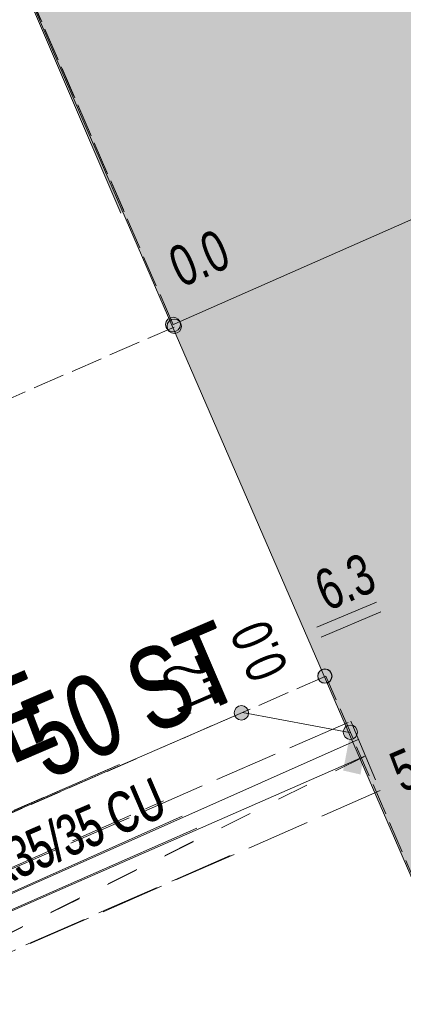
# Model space of a CAD drawing. Header units: metres. Extents: x -740 to 758, y -633 to 854.
# Tile 910 of 1056: x 355.34 to 360.35, y 200.07 to 212.94. Entities that reach past the tile are written whole.
import ezdxf

# ---------------------------------------------------------------- set-up
doc = ezdxf.new("R2010")
doc.units = ezdxf.units.M
doc.header["$MEASUREMENT"] = 0
for name, pattern in [('416_125', [0.5408, 0.416, -0.1248]), ('416_416', [0.832, 0.416, -0.416]), ('832_208', [1.04, 0.832, -0.208])]:
    doc.linetypes.add(name, pattern=pattern)
for name, color, linetype in [('Gas.LOVION', 7, 'Continuous'), ('Grundkarte.LOVION', 7, 'Continuous'), ('Strom.LOVION', 7, 'Continuous'), ('StromBemass.LOVION', 7, 'Continuous'), ('Wasser.LOVION', 7, 'Continuous')]:
    doc.layers.add(name, color=color, linetype=linetype)
doc.styles.add('ERSTELLTER_STIL_1', font='arial.ttf')

msp = doc.modelspace()

# ---------------------------------------------------------------- hatches: boundary and pattern name
at = {"layer": 'Gas.LOVION', "linetype": 'Continuous', "lineweight": 13}
msp.add_hatch(color=7, dxfattribs=at).paths.add_polyline_path([(359.596, 203.884), (359.915, 203.191), (360.255, 203.342), (359.952, 204.022)])
at = {"layer": 'Grundkarte.LOVION', "linetype": 'Continuous', "lineweight": 18}
for points in [[(356.661, 210.415), (363.449, 218.675), (360.619, 225.255), (351.952, 221.393)], [(357.327, 208.952), (366.025, 212.788), (360.577, 225.289), (357.406, 223.856), (353.127, 218.65)], [(357.327, 208.952), (361.829, 198.575), (369.057, 201.735), (370.56, 202.384), (366.025, 212.788)]]:
    msp.add_hatch(color=9, dxfattribs=at).paths.add_polyline_path(points)
at = {"layer": 'Strom.LOVION', "linetype": 'Continuous', "lineweight": 13}
msp.add_hatch(color=7, dxfattribs=at).paths.add_polyline_path([(359.762, 204.151), (359.566, 203.127), (359.793, 203.075), (359.972, 204.113)])
at = {"layer": 'StromBemass.LOVION', "linetype": 'Continuous', "lineweight": 13}
for points in [[(357.417, 208.898), (357.424, 208.908), (357.43, 208.919), (357.435, 208.93), (357.438, 208.942), (357.439, 208.954), (357.439, 208.966), (357.437, 208.978), (357.434, 208.989), (357.43, 209.001), (357.424, 209.011), (357.417, 209.021), (357.409, 209.03), (357.399, 209.037), (357.389, 209.044), (357.378, 209.049), (357.367, 209.053), (357.355, 209.055), (357.343, 209.056), (357.331, 209.055), (357.319, 209.052), (357.307, 209.049), (357.296, 209.043), (357.286, 209.037), (357.277, 209.029), (357.269, 209.02), (357.261, 209.011), (357.256, 209), (357.251, 208.989), (357.248, 208.977), (357.247, 208.965), (357.247, 208.953), (357.248, 208.941), (357.251, 208.929), (357.256, 208.918), (357.262, 208.907), (357.269, 208.898), (357.277, 208.889), (357.287, 208.881), (357.297, 208.875), (357.308, 208.87), (357.319, 208.866), (357.331, 208.864), (357.343, 208.863), (357.355, 208.864), (357.367, 208.866), (357.379, 208.87), (357.39, 208.875), (357.4, 208.882), (357.409, 208.889)], [(357.433, 208.876), (357.44, 208.885), (357.446, 208.896), (357.45, 208.907), (357.453, 208.918), (357.454, 208.93), (357.454, 208.942), (357.453, 208.954), (357.45, 208.965), (357.445, 208.976), (357.44, 208.986), (357.433, 208.996), (357.425, 209.005), (357.415, 209.012), (357.405, 209.018), (357.395, 209.023), (357.383, 209.027), (357.372, 209.029), (357.36, 209.03), (357.348, 209.029), (357.337, 209.027), (357.325, 209.023), (357.315, 209.018), (357.305, 209.012), (357.296, 209.004), (357.288, 208.995), (357.281, 208.986), (357.275, 208.975), (357.271, 208.964), (357.268, 208.953), (357.266, 208.941), (357.266, 208.929), (357.268, 208.918), (357.271, 208.906), (357.275, 208.895), (357.281, 208.885), (357.288, 208.875), (357.296, 208.867), (357.305, 208.859), (357.315, 208.853), (357.326, 208.848), (357.337, 208.844), (357.349, 208.842), (357.361, 208.841), (357.372, 208.842), (357.384, 208.844), (357.395, 208.848), (357.406, 208.853), (357.416, 208.86), (357.425, 208.867)], [(359.397, 204.303), (359.404, 204.313), (359.41, 204.323), (359.414, 204.334), (359.417, 204.345), (359.418, 204.357), (359.418, 204.368), (359.417, 204.38), (359.414, 204.391), (359.41, 204.402), (359.404, 204.412), (359.397, 204.422), (359.389, 204.43), (359.38, 204.437), (359.37, 204.444), (359.36, 204.448), (359.349, 204.452), (359.337, 204.454), (359.326, 204.455), (359.314, 204.454), (359.303, 204.452), (359.292, 204.448), (359.281, 204.443), (359.271, 204.437), (359.262, 204.43), (359.254, 204.421), (359.248, 204.412), (359.242, 204.401), (359.238, 204.391), (359.235, 204.379), (359.233, 204.368), (359.234, 204.356), (359.235, 204.345), (359.238, 204.333), (359.242, 204.323), (359.248, 204.312), (359.255, 204.303), (359.263, 204.295), (359.272, 204.287), (359.282, 204.281), (359.292, 204.276), (359.303, 204.272), (359.315, 204.27), (359.326, 204.27), (359.338, 204.27), (359.349, 204.273), (359.36, 204.276), (359.371, 204.281), (359.381, 204.288), (359.39, 204.295)], [(359.402, 204.302), (359.408, 204.311), (359.414, 204.321), (359.418, 204.332), (359.421, 204.344), (359.423, 204.355), (359.423, 204.367), (359.421, 204.379), (359.418, 204.39), (359.414, 204.401), (359.408, 204.411), (359.401, 204.421), (359.393, 204.429), (359.384, 204.437), (359.374, 204.443), (359.364, 204.448), (359.352, 204.451), (359.341, 204.454), (359.329, 204.454), (359.317, 204.453), (359.306, 204.451), (359.295, 204.448), (359.284, 204.443), (359.274, 204.436), (359.265, 204.429), (359.257, 204.42), (359.251, 204.411), (359.245, 204.4), (359.241, 204.389), (359.238, 204.378), (359.236, 204.366), (359.236, 204.355), (359.238, 204.343), (359.241, 204.332), (359.245, 204.321), (359.251, 204.311), (359.258, 204.301), (359.266, 204.293), (359.275, 204.285), (359.285, 204.279), (359.295, 204.274), (359.307, 204.27), (359.318, 204.268), (359.33, 204.268), (359.341, 204.268), (359.353, 204.271), (359.364, 204.274), (359.375, 204.279), (359.385, 204.286), (359.394, 204.293)], [(358.309, 203.821), (358.316, 203.831), (358.321, 203.841), (358.326, 203.852), (358.329, 203.864), (358.33, 203.876), (358.33, 203.888), (358.329, 203.899), (358.326, 203.911), (358.321, 203.922), (358.315, 203.932), (358.308, 203.942), (358.3, 203.95), (358.291, 203.958), (358.281, 203.964), (358.27, 203.969), (358.259, 203.973), (358.247, 203.975), (358.236, 203.976), (358.224, 203.975), (358.212, 203.973), (358.201, 203.969), (358.19, 203.964), (358.18, 203.958), (358.171, 203.95), (358.163, 203.941), (358.156, 203.932), (358.15, 203.921), (358.146, 203.91), (358.143, 203.899), (358.142, 203.887), (358.142, 203.875), (358.143, 203.863), (358.146, 203.852), (358.151, 203.841), (358.156, 203.83), (358.163, 203.821), (358.172, 203.812), (358.181, 203.805), (358.191, 203.798), (358.201, 203.793), (358.213, 203.79), (358.224, 203.788), (358.236, 203.787), (358.248, 203.788), (358.26, 203.79), (358.271, 203.794), (358.282, 203.799), (358.292, 203.805), (358.301, 203.813)], [(358.309, 203.821), (358.316, 203.831), (358.321, 203.841), (358.326, 203.852), (358.329, 203.864), (358.33, 203.876), (358.33, 203.888), (358.329, 203.899), (358.326, 203.911), (358.321, 203.922), (358.315, 203.932), (358.308, 203.942), (358.3, 203.95), (358.291, 203.958), (358.281, 203.964), (358.27, 203.969), (358.259, 203.973), (358.247, 203.975), (358.236, 203.976), (358.224, 203.975), (358.212, 203.973), (358.201, 203.969), (358.19, 203.964), (358.18, 203.958), (358.171, 203.95), (358.163, 203.941), (358.156, 203.932), (358.15, 203.921), (358.146, 203.91), (358.143, 203.899), (358.142, 203.887), (358.142, 203.875), (358.143, 203.863), (358.146, 203.852), (358.151, 203.841), (358.156, 203.83), (358.163, 203.821), (358.172, 203.812), (358.181, 203.805), (358.191, 203.798), (358.201, 203.793), (358.213, 203.79), (358.224, 203.788), (358.236, 203.787), (358.248, 203.788), (358.26, 203.79), (358.271, 203.794), (358.282, 203.799), (358.292, 203.805), (358.301, 203.813)], [(359.732, 203.569), (359.739, 203.578), (359.745, 203.589), (359.749, 203.6), (359.752, 203.611), (359.754, 203.623), (359.753, 203.634), (359.752, 203.646), (359.749, 203.657), (359.745, 203.668), (359.739, 203.678), (359.732, 203.688), (359.724, 203.696), (359.715, 203.704), (359.705, 203.71), (359.694, 203.715), (359.683, 203.719), (359.672, 203.721), (359.66, 203.722), (359.648, 203.721), (359.637, 203.719), (359.626, 203.715), (359.615, 203.71), (359.605, 203.704), (359.596, 203.696), (359.588, 203.687), (359.581, 203.678), (359.576, 203.668), (359.571, 203.657), (359.569, 203.645), (359.567, 203.634), (359.567, 203.622), (359.569, 203.61), (359.572, 203.599), (359.576, 203.588), (359.582, 203.578), (359.589, 203.568), (359.597, 203.56), (359.606, 203.553), (359.616, 203.546), (359.626, 203.541), (359.637, 203.538), (359.649, 203.536), (359.661, 203.535), (359.672, 203.536), (359.684, 203.538), (359.695, 203.542), (359.706, 203.547), (359.715, 203.553), (359.724, 203.56)], [(359.732, 203.569), (359.739, 203.578), (359.745, 203.589), (359.749, 203.6), (359.752, 203.611), (359.754, 203.623), (359.753, 203.634), (359.752, 203.646), (359.749, 203.657), (359.745, 203.668), (359.739, 203.678), (359.732, 203.688), (359.724, 203.696), (359.715, 203.704), (359.705, 203.71), (359.694, 203.715), (359.683, 203.719), (359.672, 203.721), (359.66, 203.722), (359.648, 203.721), (359.637, 203.719), (359.626, 203.715), (359.615, 203.71), (359.605, 203.704), (359.596, 203.696), (359.588, 203.687), (359.581, 203.678), (359.576, 203.668), (359.571, 203.657), (359.569, 203.645), (359.567, 203.634), (359.567, 203.622), (359.569, 203.61), (359.572, 203.599), (359.576, 203.588), (359.582, 203.578), (359.589, 203.568), (359.597, 203.56), (359.606, 203.553), (359.616, 203.546), (359.626, 203.541), (359.637, 203.538), (359.649, 203.536), (359.661, 203.535), (359.672, 203.536), (359.684, 203.538), (359.695, 203.542), (359.706, 203.547), (359.715, 203.553), (359.724, 203.56)]]:
    msp.add_hatch(color=7, dxfattribs=at).paths.add_polyline_path(points)
at = {"layer": 'Wasser.LOVION', "linetype": 'Continuous', "lineweight": 13}
msp.add_hatch(color=7, dxfattribs=at).paths.add_polyline_path([(359.706, 203.658), (360.009, 202.978), (360.349, 203.13), (360.046, 203.809)])

# ---------------------------------------------------------------- linework, layer by layer
at = {"layer": 'Gas.LOVION', "color": 5, "linetype": 'Continuous', "lineweight": 18}
for points in [[(349.358, 198.863), (349.567, 198.987), (352.257, 200.196), (359.763, 203.531)], [(349.146, 198.704), (349.215, 198.755), (349.575, 198.997), (352.265, 200.206), (357.461, 202.531)]]:
    msp.add_lwpolyline(points, dxfattribs=at)
at = {"layer": 'Grundkarte.LOVION', "color": 8, "linetype": 'Continuous', "lineweight": 18}
for points in [[(356.661, 210.415), (351.952, 221.393), (360.619, 225.255), (363.449, 218.675)], [(357.406, 223.856), (360.577, 225.289), (366.025, 212.788), (357.327, 208.952), (353.127, 218.65)]]:
    msp.add_lwpolyline(points, dxfattribs=at)
msp.add_lwpolyline([(357.327, 208.952), (366.025, 212.788), (370.56, 202.384), (369.057, 201.735), (361.829, 198.575)], close=True, dxfattribs=at)
at = {"layer": 'Strom.LOVION', "color": 5, "linetype": 'Continuous', "lineweight": 18}
for points in [[(352.51, 201.388), (352.219, 201.034), (352.41, 200.743), (352.82, 200.783), (353.111, 201.136), (353.105, 201.653), (358.251, 203.885), (359.651, 203.623)], [(352.531, 201.414), (352.227, 201.044), (352.418, 200.753), (352.842, 200.809), (353.132, 201.162), (353.113, 201.663), (356.642, 203.205)]]:
    msp.add_lwpolyline(points, dxfattribs=at)
at = {"layer": 'StromBemass.LOVION', "color": 7, "linetype": '416_125', "lineweight": 13}
for points in [[(357.34, 208.968), (353.963, 216.751), (352.49, 216.105), (350.222, 215.115)], [(356.703, 210.434), (353.973, 216.743)], [(350.569, 205.971), (357.359, 208.926)], [(354.954, 195.583), (361.842, 198.591), (359.342, 204.361), (352.51, 201.388)], [(356.642, 203.205), (352.531, 201.414)]]:
    msp.add_lwpolyline(points, dxfattribs=at)
at = {"layer": 'StromBemass.LOVION', "color": 7, "linetype": 'Continuous', "lineweight": 13}
for points in [[(359.221, 205), (360.001, 205.327)], [(359.277, 204.872), (360.058, 205.2)]]:
    msp.add_lwpolyline(points, dxfattribs=at)
for centre, radius in [((357.343, 208.959), 0.0963), ((357.36, 208.936), 0.0942), ((359.326, 204.362), 0.0926), ((359.329, 204.361), 0.0933), ((358.236, 203.881), 0.0944), ((358.236, 203.881), 0.0944), ((359.66, 203.628), 0.0933), ((359.66, 203.628), 0.0933)]:
    msp.add_circle(centre, radius, dxfattribs=at)
at = {"layer": 'Wasser.LOVION', "color": 7, "linetype": '832_208', "lineweight": 13}
msp.add_lwpolyline([(359.666, 203.772), (360.05, 202.864), (352.61, 199.61), (349.944, 198.462), (349.559, 199.37), (352.196, 200.515)], close=True, dxfattribs=at)
at = {"layer": 'Wasser.LOVION', "color": 150, "linetype": 'Continuous', "lineweight": 18}
for points in [[(349.454, 198.784), (349.752, 198.916), (352.404, 200.048), (359.858, 203.318)], [(347.958, 198.011), (348.056, 198.065), (349.76, 198.926), (352.426, 200.074), (357.654, 202.373)]]:
    msp.add_lwpolyline(points, dxfattribs=at)
at = {"layer": 'Wasser.LOVION', "color": 252, "linetype": '416_416', "lineweight": 18}
for points in [[(350.879, 199.928), (351.277, 199.036), (359.858, 203.318)], [(350.901, 199.954), (351.285, 199.046), (357.766, 202.28)]]:
    msp.add_lwpolyline(points, dxfattribs=at)
at = {"layer": 'Wasser.LOVION', "color": 7, "linetype": '832_208', "lineweight": 13}
msp.add_lwpolyline([(358.088, 202.016), (352.618, 199.619), (349.952, 198.472), (349.567, 199.38), (352.218, 200.541), (357.22, 202.729)], dxfattribs=at)

# ---------------------------------------------------------------- texts
at = {"layer": 'Gas.LOVION', "color": 5, "linetype": 'Continuous', "lineweight": 18, "attachment_point": 7, "style": 'ERSTELLTER_STIL_1'}
for s, insert, char_height, rotation in [('{\\A1;\\W0.71559x;50 ST}', (355.697, 202.985), 1.06708, 23.24), ('{\\A1;\\W0.71557x;50 ST}', (355.705, 202.995), 1.0671, 23.2426)]:
    msp.add_mtext(s, dxfattribs=dict(at, insert=insert, char_height=char_height, rotation=rotation))
at = {"layer": 'Strom.LOVION', "color": 5, "linetype": 'Continuous', "lineweight": 18, "attachment_point": 7, "style": 'ERSTELLTER_STIL_1'}
for s, insert, char_height, rotation in [('{\\A1;\\W0.67981x;3x35/35 CU }', (354.835, 201.488), 0.53355, 23.2426), ('{\\A1;\\W0.67984x;3x35/35 CU }', (354.843, 201.498), 0.53353, 23.2374)]:
    msp.add_mtext(s, dxfattribs=dict(at, insert=insert, char_height=char_height, rotation=rotation))
at = {"layer": 'StromBemass.LOVION', "color": 7, "linetype": 'Continuous', "lineweight": 13, "attachment_point": 7, "style": 'ERSTELLTER_STIL_1'}
for s, insert, char_height, rotation in [('{\\A1;\\W0.71553x;0.0}', (357.452, 209.43), 0.53355, 23.2426), ('{\\A1;\\W0.71559x;6.3}', (359.357, 205.197), 0.53355, 23.2426), ('{\\A1;\\W0.71559x;0.0}', (358.867, 204.458), 0.53352, 113.2385), ('{\\A1;\\W0.71555x;1.2}', (357.959, 203.983), 0.53357, 113.2364), ('{\\A1;\\W0.71559x;5.5}', (360.342, 202.826), 0.53355, 23.2426)]:
    msp.add_mtext(s, dxfattribs=dict(at, insert=insert, char_height=char_height, rotation=rotation))
at = {"layer": 'Wasser.LOVION', "color": 150, "linetype": 'Continuous', "lineweight": 18, "char_height": 1.06708, "attachment_point": 7, "rotation": 23.24, "style": 'ERSTELLTER_STIL_1'}
for s, insert in [('{\\A1;\\W0.71559x;40 PE}', (353.222, 202.326)), ('{\\A1;\\W0.71558x;40 PE}', (353.214, 202.316))]:
    msp.add_mtext(s, dxfattribs=dict(at, insert=insert))

doc.saveas('drawing.dxf')
